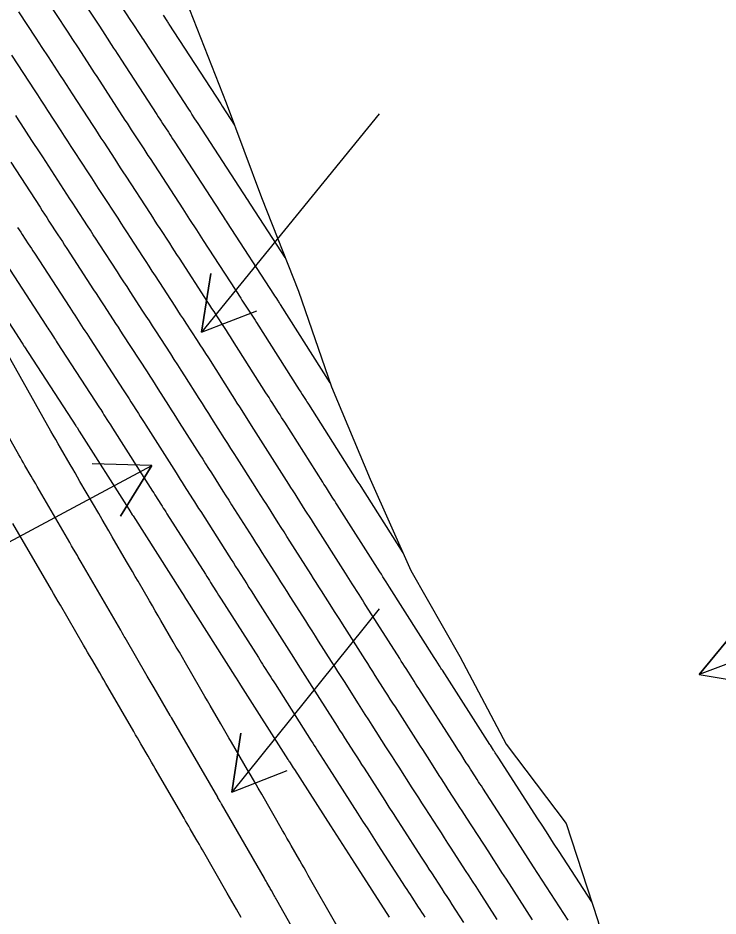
# Model space of a CAD drawing. Extents: x 954385 to 988206, y 1868364 to 1924553.
# Drawn here: x 956670.6 to 956741.3, y 1921687.9 to 1921778.6 of the extents above; entities that cross this region are included whole.
import ezdxf

# ---------------------------------------------------------------- set-up
doc = ezdxf.new("R2010")
doc.units = 0
for name, color, linetype in [('24', 7, 'Continuous'), ('26', 7, 'Continuous'), ('6', 7, 'Continuous'), ('7', 7, 'Continuous')]:
    doc.layers.add(name, color=color, linetype=linetype)

msp = doc.modelspace()

# ---------------------------------------------------------------- linework, layer by layer
at = {"layer": '24'}
msp.add_lwpolyline([(956687.958, 1921779.462), (956691.674, 1921770.012), (956695.233, 1921760.466), (956698.956, 1921751.021), (956702.29, 1921741.337), (956706.221, 1921732.019), (956710.3, 1921722.792), (956715.257, 1921714.101), (956719.936, 1921705.24), (956726.016, 1921697.237), (956729.19, 1921687.456), (956731.846, 1921677.358), (956735.638, 1921667.955), (956739.187, 1921658.403), (956742.737, 1921648.851), (956745.287, 1921638.688), (956748.993, 1921629.233)], dxfattribs=at)
at = {"layer": '26'}
for points in [[(956707.131, 1921768.928), (956689.168, 1921746.876), (956690.124, 1921752.799), (956689.168, 1921746.876), (956694.776, 1921749.01)], [(956657.131, 1921718.928), (956684.143, 1921733.39), (956680.978, 1921728.293), (956684.143, 1921733.39), (956678.146, 1921733.582)], [(956707.131, 1921718.928), (956692.231, 1921700.421), (956693.153, 1921706.349), (956692.231, 1921700.421), (956697.826, 1921702.587)], [(956757.131, 1921718.928), (956739.417, 1921712.281), (956743.228, 1921716.915), (956739.417, 1921712.281), (956745.336, 1921711.298)]]:
    msp.add_lwpolyline(points, dxfattribs=at)
at = {"layer": '6'}
for points in [[(956685.297, 1921778.87), (956685.673, 1921778.294), (956685.727, 1921778.212), (956685.78, 1921778.129), (956685.834, 1921778.047), (956685.887, 1921777.965), (956691.116, 1921769.918), (956691.254, 1921769.706), (956692.506, 1921767.78)], [(956726.203, 1921687.484), (956722.71, 1921692.88), (956722.169, 1921693.716), (956721.628, 1921694.552), (956721.086, 1921695.388), (956720.545, 1921696.225), (956717.574, 1921700.815), (956717.436, 1921701.029), (956717.298, 1921701.242), (956717.159, 1921701.455), (956717.021, 1921701.669), (956716.468, 1921702.523), (956716.33, 1921702.736), (956716.193, 1921702.95), (956716.055, 1921703.164), (956715.918, 1921703.378), (956715.352, 1921704.262), (956715.072, 1921704.699), (956714.792, 1921705.137), (956711.122, 1921710.868), (956710.961, 1921711.121), (956710.799, 1921711.374), (956710.638, 1921711.627), (956710.477, 1921711.879), (956709.834, 1921712.892), (956709.673, 1921713.145), (956709.512, 1921713.398), (956709.351, 1921713.651), (956709.191, 1921713.904), (956705.779, 1921719.269), (956705.606, 1921719.542), (956705.433, 1921719.814), (956705.26, 1921720.086), (956705.087, 1921720.359), (956704.394, 1921721.448), (956704.221, 1921721.721), (956704.048, 1921721.993), (956703.875, 1921722.266), (956703.701, 1921722.538), (956700.48, 1921727.604), (956700.274, 1921727.929), (956700.067, 1921728.254), (956699.861, 1921728.579), (956699.654, 1921728.903), (956698.828, 1921730.202), (956698.622, 1921730.527), (956698.416, 1921730.852), (956698.209, 1921731.177), (956698.003, 1921731.502), (956695.181, 1921735.943), (956694.942, 1921736.319), (956694.703, 1921736.695), (956694.464, 1921737.071), (956694.225, 1921737.447), (956693.269, 1921738.952), (956693.03, 1921739.328), (956692.791, 1921739.705), (956692.552, 1921740.081), (956692.313, 1921740.457), (956689.899, 1921744.258), (956689.619, 1921744.697), (956689.338, 1921745.136), (956689.055, 1921745.574), (956688.772, 1921746.011), (956687.636, 1921747.758), (956687.352, 1921748.195), (956687.068, 1921748.632), (956686.784, 1921749.069), (956686.5, 1921749.506), (956684.518, 1921752.557), (956684.203, 1921753.041), (956683.889, 1921753.525), (956683.574, 1921754.009), (956683.26, 1921754.493), (956682.001, 1921756.429), (956681.687, 1921756.913), (956681.372, 1921757.397), (956681.058, 1921757.881), (956680.743, 1921758.365), (956679.124, 1921760.855), (956678.781, 1921761.384), (956678.437, 1921761.913), (956678.093, 1921762.442), (956677.749, 1921762.971), (956676.361, 1921765.106), (956676.023, 1921765.625), (956675.686, 1921766.145), (956675.348, 1921766.664), (956675.011, 1921767.184), (956673.66, 1921769.262), (956673.323, 1921769.781), (956672.985, 1921770.3), (956672.646, 1921770.819), (956672.308, 1921771.338), (956670.659, 1921773.862), (956670.03, 1921774.825)], [(956702.873, 1921686.859), (956699.961, 1921691.999), (956699.746, 1921692.378), (956699.531, 1921692.756), (956699.315, 1921693.134), (956699.098, 1921693.511), (956698.231, 1921695.02), (956698.014, 1921695.397), (956697.797, 1921695.774), (956697.58, 1921696.151), (956697.363, 1921696.529), (956695.259, 1921700.19), (956694.903, 1921700.81), (956694.546, 1921701.429), (956694.188, 1921702.047), (956693.829, 1921702.665), (956692.212, 1921705.446), (956691.943, 1921705.909), (956691.673, 1921706.372), (956691.404, 1921706.835), (956691.135, 1921707.298), (956690.059, 1921709.151), (956689.789, 1921709.614), (956689.52, 1921710.078), (956689.251, 1921710.541), (956688.983, 1921711.004), (956687.545, 1921713.482), (956687.24, 1921714.006), (956686.935, 1921714.531), (956686.631, 1921715.056), (956686.326, 1921715.58), (956685.074, 1921717.735), (956684.786, 1921718.231), (956684.497, 1921718.728), (956684.209, 1921719.224), (956683.92, 1921719.72), (956682.766, 1921721.705), (956682.478, 1921722.201), (956682.189, 1921722.697), (956681.901, 1921723.193), (956681.612, 1921723.689), (956680.151, 1921726.206), (956679.811, 1921726.791), (956679.471, 1921727.376), (956679.131, 1921727.96), (956678.791, 1921728.545), (956676.901, 1921731.795), (956676.655, 1921732.218), (956676.41, 1921732.641), (956676.164, 1921733.064), (956675.918, 1921733.486), (956674.936, 1921735.178), (956674.691, 1921735.601), (956674.447, 1921736.025), (956674.205, 1921736.45), (956673.965, 1921736.876), (956659.81, 1921762.02)], [(956665.763, 1921753.899), (956671.054, 1921745.757), (956671.133, 1921745.636), (956671.271, 1921745.424), (956671.291, 1921745.393), (956676.488, 1921737.398), (956676.517, 1921737.353), (956676.545, 1921737.309), (956676.574, 1921737.264), (956676.602, 1921737.22), (956676.829, 1921736.862), (956681.838, 1921728.977), (956681.943, 1921728.812), (956682.188, 1921728.426), (956682.258, 1921728.316), (956687.188, 1921720.559), (956687.315, 1921720.359), (956687.569, 1921719.96), (956687.696, 1921719.76), (956692.541, 1921712.137), (956692.686, 1921711.909), (956693.023, 1921711.379), (956693.12, 1921711.227), (956697.893, 1921703.718), (956697.949, 1921703.631), (956698.004, 1921703.545), (956698.059, 1921703.458), (956698.115, 1921703.371), (956698.447, 1921702.852), (956698.558, 1921702.679), (956702.185, 1921697.013), (956702.792, 1921696.067), (956703.399, 1921695.123), (956704.008, 1921694.179), (956704.618, 1921693.235), (956708.142, 1921687.792)]]:
    msp.add_lwpolyline(points, dxfattribs=at)
at = {"layer": '7'}
for points in [[(956697.621, 1921754.407), (956694.186, 1921759.693), (956694.063, 1921759.883), (956693.848, 1921760.214), (956693.818, 1921760.261), (956688.828, 1921767.936), (956688.672, 1921768.175), (956688.516, 1921768.415), (956688.205, 1921768.895), (956688.049, 1921769.135), (956687.893, 1921769.375), (956683.454, 1921776.205), (956683.338, 1921776.385), (956683.221, 1921776.564), (956683.104, 1921776.743), (956682.988, 1921776.922), (956682.286, 1921777.995), (956682.053, 1921778.353), (956678.05, 1921784.482)], [(956675.611, 1921782.732), (956678.862, 1921777.754), (956679.402, 1921776.927), (956680.302, 1921775.549), (956680.482, 1921775.273), (956680.662, 1921774.998), (956680.842, 1921774.722), (956681.021, 1921774.446), (956684.669, 1921768.832), (956684.813, 1921768.61), (956684.958, 1921768.388), (956685.102, 1921768.165), (956685.247, 1921767.943), (956685.825, 1921767.054), (956685.969, 1921766.832), (956686.113, 1921766.61), (956686.258, 1921766.388), (956686.402, 1921766.165), (956690.549, 1921759.787), (956690.752, 1921759.474), (956690.956, 1921759.161), (956691.363, 1921758.535), (956691.464, 1921758.379), (956691.566, 1921758.222), (956691.668, 1921758.066), (956691.769, 1921757.909), (956696.444, 1921750.715), (956696.558, 1921750.539), (956696.673, 1921750.363), (956696.902, 1921750.01), (956696.959, 1921749.922), (956697.016, 1921749.834), (956697.073, 1921749.745), (956697.129, 1921749.657), (956702.143, 1921741.764)], [(956673.173, 1921780.981), (956675.672, 1921777.155), (956676.158, 1921776.41), (956676.645, 1921775.666), (956677.617, 1921774.177), (956677.86, 1921773.804), (956678.103, 1921773.432), (956678.345, 1921773.059), (956678.588, 1921772.687), (956681.445, 1921768.289), (956681.656, 1921767.965), (956681.867, 1921767.64), (956682.078, 1921767.315), (956682.289, 1921766.991), (956683.133, 1921765.693), (956683.344, 1921765.369), (956683.555, 1921765.044), (956683.765, 1921764.72), (956683.976, 1921764.395), (956687.28, 1921759.313), (956687.453, 1921759.047), (956687.626, 1921758.782), (956687.798, 1921758.516), (956687.971, 1921758.25), (956688.662, 1921757.188), (956688.834, 1921756.922), (956689.007, 1921756.657), (956689.18, 1921756.391), (956689.352, 1921756.125), (956693.129, 1921750.312), (956693.262, 1921750.108), (956693.395, 1921749.904), (956693.528, 1921749.699), (956693.661, 1921749.495), (956694.192, 1921748.677), (956694.324, 1921748.473), (956694.456, 1921748.268), (956694.588, 1921748.063), (956694.719, 1921747.857), (956699.043, 1921741.051), (956699.198, 1921740.806), (956699.354, 1921740.561), (956699.665, 1921740.071), (956699.743, 1921739.949), (956699.821, 1921739.826), (956699.898, 1921739.704), (956699.976, 1921739.581), (956704.837, 1921731.932), (956704.976, 1921731.713), (956705.15, 1921731.44), (956705.254, 1921731.276), (956709.505, 1921724.59)], [(956728.583, 1921689.326), (956725.286, 1921694.42), (956724.736, 1921695.269), (956724.186, 1921696.118), (956723.637, 1921696.967), (956723.087, 1921697.816), (956719.188, 1921703.84), (956719.057, 1921704.042), (956718.839, 1921704.38), (956718.795, 1921704.448), (956718.751, 1921704.515), (956718.708, 1921704.583), (956718.664, 1921704.651), (956718.352, 1921705.138), (956718.308, 1921705.207), (956713.496, 1921712.724), (956713.427, 1921712.832), (956713.358, 1921712.939), (956713.29, 1921713.047), (956713.221, 1921713.155), (956712.879, 1921713.694), (956712.673, 1921714.017), (956708.156, 1921721.121), (956707.992, 1921721.38), (956707.828, 1921721.638), (956707.499, 1921722.155), (956707.335, 1921722.413), (956707.171, 1921722.672), (956702.867, 1921729.44), (956702.746, 1921729.63), (956702.626, 1921729.819), (956702.505, 1921730.009), (956702.385, 1921730.199), (956701.902, 1921730.958), (956701.782, 1921731.148), (956701.661, 1921731.337), (956701.541, 1921731.527), (956701.42, 1921731.717), (956697.579, 1921737.762), (956697.42, 1921738.011), (956697.262, 1921738.261), (956697.103, 1921738.51), (956696.945, 1921738.759), (956696.311, 1921739.756), (956696.153, 1921740.006), (956695.995, 1921740.255), (956695.836, 1921740.504), (956695.678, 1921740.754), (956692.309, 1921746.057), (956692.103, 1921746.38), (956691.897, 1921746.702), (956691.69, 1921747.023), (956691.482, 1921747.344), (956690.648, 1921748.627), (956690.44, 1921748.947), (956690.232, 1921749.268), (956690.023, 1921749.589), (956689.815, 1921749.909), (956686.935, 1921754.341), (956686.691, 1921754.716), (956686.448, 1921755.091), (956686.204, 1921755.466), (956685.961, 1921755.841), (956684.986, 1921757.34), (956684.743, 1921757.715), (956684.499, 1921758.089), (956684.255, 1921758.464), (956684.012, 1921758.839), (956681.55, 1921762.625), (956681.273, 1921763.052), (956680.996, 1921763.478), (956680.718, 1921763.905), (956680.441, 1921764.332), (956679.331, 1921766.039), (956679.054, 1921766.466), (956678.776, 1921766.892), (956678.499, 1921767.319), (956678.222, 1921767.746), (956676.155, 1921770.927), (956675.849, 1921771.397), (956675.544, 1921771.866), (956675.238, 1921772.335), (956674.932, 1921772.804), (956673.707, 1921774.68), (956673.094, 1921775.618), (956672.482, 1921776.556), (956670.734, 1921779.231)], [(956722.609, 1921687.518), (956719.962, 1921691.606), (956719.516, 1921692.296), (956719.069, 1921692.986), (956718.622, 1921693.677), (956718.175, 1921694.367), (956715.959, 1921697.791), (956715.727, 1921698.15), (956715.494, 1921698.509), (956715.261, 1921698.869), (956715.029, 1921699.228), (956714.098, 1921700.665), (956713.866, 1921701.025), (956713.634, 1921701.384), (956713.402, 1921701.744), (956713.171, 1921702.105), (956712.218, 1921703.593), (956711.983, 1921703.962), (956711.747, 1921704.33), (956711.511, 1921704.698), (956711.275, 1921705.066), (956708.749, 1921709.013), (956708.495, 1921709.41), (956708.241, 1921709.808), (956707.987, 1921710.206), (956707.734, 1921710.604), (956706.721, 1921712.197), (956706.468, 1921712.596), (956706.215, 1921712.994), (956705.961, 1921713.392), (956705.708, 1921713.79), (956703.402, 1921717.417), (956703.138, 1921717.833), (956702.874, 1921718.248), (956702.61, 1921718.664), (956702.345, 1921719.079), (956701.289, 1921720.742), (956701.025, 1921721.158), (956700.76, 1921721.573), (956700.496, 1921721.989), (956700.232, 1921722.404), (956698.093, 1921725.769), (956697.801, 1921726.228), (956697.508, 1921726.688), (956697.216, 1921727.148), (956696.924, 1921727.608), (956695.755, 1921729.447), (956695.462, 1921729.907), (956695.17, 1921730.367), (956694.878, 1921730.827), (956694.586, 1921731.287), (956692.783, 1921734.123), (956692.463, 1921734.626), (956692.144, 1921735.129), (956691.824, 1921735.632), (956691.505, 1921736.135), (956690.227, 1921738.148), (956689.907, 1921738.651), (956689.587, 1921739.154), (956689.268, 1921739.657), (956688.948, 1921740.16), (956687.483, 1921742.467), (956687.131, 1921743.019), (956686.778, 1921743.57), (956686.424, 1921744.12), (956686.068, 1921744.669), (956684.549, 1921747.006), (956684.227, 1921747.501), (956683.905, 1921747.997), (956683.583, 1921748.492), (956683.261, 1921748.987), (956681.974, 1921750.969), (956681.652, 1921751.464), (956681.33, 1921751.959), (956681.008, 1921752.455), (956680.686, 1921752.95), (956678.837, 1921755.794), (956678.541, 1921756.25), (956678.245, 1921756.705), (956677.949, 1921757.16), (956677.654, 1921757.615), (956676.47, 1921759.436), (956676.174, 1921759.892), (956675.878, 1921760.347), (956675.582, 1921760.802), (956675.286, 1921761.258), (956673.137, 1921764.563), (956672.866, 1921764.98), (956672.595, 1921765.397), (956672.324, 1921765.814), (956672.053, 1921766.232), (956670.968, 1921767.9), (956670.697, 1921768.318), (956670.426, 1921768.735)], [(956669.914, 1921764.02), (956672.869, 1921759.473), (956673.094, 1921759.127), (956673.319, 1921758.781), (956673.544, 1921758.435), (956673.769, 1921758.089), (956674.669, 1921756.705), (956674.894, 1921756.359), (956675.119, 1921756.013), (956675.344, 1921755.666), (956675.569, 1921755.32), (956678.278, 1921751.152), (956678.525, 1921750.773), (956678.771, 1921750.394), (956679.017, 1921750.015), (956679.264, 1921749.636), (956680.249, 1921748.119), (956680.495, 1921747.74), (956680.742, 1921747.361), (956680.988, 1921746.982), (956681.234, 1921746.603), (956683.673, 1921742.851), (956683.947, 1921742.428), (956684.22, 1921742.005), (956684.492, 1921741.58), (956684.763, 1921741.155), (956685.843, 1921739.454), (956686.114, 1921739.029), (956686.384, 1921738.603), (956686.654, 1921738.178), (956686.924, 1921737.753), (956689, 1921734.484), (956689.293, 1921734.024), (956689.585, 1921733.564), (956689.877, 1921733.103), (956690.17, 1921732.643), (956691.34, 1921730.802), (956691.632, 1921730.342), (956691.925, 1921729.882), (956692.217, 1921729.421), (956692.51, 1921728.961), (956694.319, 1921726.115), (956694.634, 1921725.619), (956694.949, 1921725.123), (956695.265, 1921724.627), (956695.58, 1921724.13), (956696.842, 1921722.146), (956697.158, 1921721.649), (956697.473, 1921721.153), (956697.789, 1921720.657), (956698.104, 1921720.161), (956699.664, 1921717.706), (956699.99, 1921717.194), (956700.315, 1921716.683), (956700.64, 1921716.171), (956700.965, 1921715.659), (956702.266, 1921713.613), (956702.591, 1921713.102), (956702.917, 1921712.59), (956703.242, 1921712.079), (956703.567, 1921711.567), (956704.999, 1921709.314), (956705.34, 1921708.778), (956705.682, 1921708.242), (956706.024, 1921707.707), (956706.366, 1921707.172), (956707.759, 1921704.996), (956708.09, 1921704.478), (956708.422, 1921703.96), (956708.753, 1921703.443), (956709.085, 1921702.925), (956710.425, 1921700.832), (956710.75, 1921700.325), (956711.075, 1921699.819), (956711.401, 1921699.313), (956711.728, 1921698.808), (956713.036, 1921696.787), (956713.363, 1921696.282), (956713.691, 1921695.777), (956714.018, 1921695.271), (956714.345, 1921694.766), (956715.805, 1921692.51), (956716.157, 1921691.965), (956716.51, 1921691.421), (956716.862, 1921690.876), (956717.215, 1921690.332), (956719.015, 1921687.551)], [(956701.676, 1921680.858), (956696.782, 1921689.503), (956696.716, 1921689.62), (956696.65, 1921689.736), (956696.584, 1921689.853), (956696.518, 1921689.97), (956696.24, 1921690.459), (956696.181, 1921690.564), (956696.121, 1921690.669), (956696.061, 1921690.773), (956696.001, 1921690.878), (956695.761, 1921691.296), (956695.701, 1921691.401), (956695.641, 1921691.505), (956695.581, 1921691.61), (956695.521, 1921691.714), (956691.2, 1921699.228), (956691.167, 1921699.285), (956691.134, 1921699.341), (956691.102, 1921699.398), (956691.069, 1921699.454), (956690.905, 1921699.736), (956690.839, 1921699.849), (956690.806, 1921699.905), (956686.127, 1921707.959), (956686.091, 1921708.021), (956686.018, 1921708.147), (956684.403, 1921710.927), (956683.703, 1921712.131), (956681.45, 1921716.009), (956681.377, 1921716.135), (956681.304, 1921716.261), (956681.158, 1921716.513), (956681.085, 1921716.639), (956681.011, 1921716.765), (956677.023, 1921723.631), (956676.927, 1921723.796), (956676.831, 1921723.962), (956676.734, 1921724.128), (956676.638, 1921724.294), (956676.252, 1921724.956), (956676.06, 1921725.288), (956675.867, 1921725.619), (956672.582, 1921731.269), (956672.427, 1921731.535), (956672.272, 1921731.802), (956672.117, 1921732.069), (956671.962, 1921732.335), (956671.342, 1921733.402), (956671.188, 1921733.669), (956671.034, 1921733.936), (956670.882, 1921734.204), (956670.73, 1921734.473), (956656.541, 1921759.681)], [(956670.606, 1921757.452), (956670.76, 1921757.216), (956670.914, 1921756.979), (956671.068, 1921756.742), (956671.684, 1921755.794), (956671.838, 1921755.557), (956671.992, 1921755.32), (956672.146, 1921755.083), (956672.3, 1921754.846), (956675.87, 1921749.354), (956676.041, 1921749.091), (956676.212, 1921748.828), (956676.383, 1921748.565), (956676.554, 1921748.302), (956677.237, 1921747.251), (956677.407, 1921746.988), (956677.578, 1921746.725), (956677.749, 1921746.462), (956677.92, 1921746.2), (956681.278, 1921741.033), (956681.47, 1921740.737), (956681.662, 1921740.439), (956681.853, 1921740.142), (956682.043, 1921739.844), (956682.801, 1921738.65), (956682.99, 1921738.351), (956683.18, 1921738.053), (956683.37, 1921737.754), (956683.559, 1921737.456), (956686.613, 1921732.649), (956686.819, 1921732.323), (956687.026, 1921731.998), (956687.233, 1921731.673), (956687.439, 1921731.348), (956688.266, 1921730.047), (956688.472, 1921729.722), (956688.679, 1921729.396), (956688.886, 1921729.071), (956689.093, 1921728.746), (956691.942, 1921724.263), (956692.166, 1921723.91), (956692.391, 1921723.557), (956692.615, 1921723.204), (956692.839, 1921722.851), (956693.737, 1921721.439), (956693.962, 1921721.086), (956694.186, 1921720.733), (956694.41, 1921720.38), (956694.635, 1921720.027), (956697.29, 1921715.849), (956697.523, 1921715.483), (956697.756, 1921715.117), (956697.989, 1921714.75), (956698.222, 1921714.384), (956699.153, 1921712.919), (956699.386, 1921712.553), (956699.619, 1921712.186), (956699.852, 1921711.82), (956700.085, 1921711.454), (956702.631, 1921707.449), (956702.876, 1921707.063), (956703.122, 1921706.677), (956703.369, 1921706.291), (956703.616, 1921705.905), (956704.603, 1921704.362), (956704.85, 1921703.977), (956705.097, 1921703.591), (956705.344, 1921703.205), (956705.591, 1921702.82), (956707.678, 1921699.559), (956708.097, 1921698.906), (956708.517, 1921698.253), (956708.937, 1921697.602), (956709.358, 1921696.95), (956711.371, 1921693.841), (956711.629, 1921693.442), (956711.887, 1921693.044), (956712.145, 1921692.645), (956712.403, 1921692.247), (956713.435, 1921690.652), (956713.693, 1921690.254), (956713.951, 1921689.855), (956714.209, 1921689.457), (956714.467, 1921689.058), (956715.648, 1921687.234)], [(956669.031, 1921754.372), (956673.462, 1921747.556), (956673.558, 1921747.409), (956673.653, 1921747.262), (956673.748, 1921747.116), (956673.843, 1921746.969), (956674.224, 1921746.383), (956674.32, 1921746.236), (956674.415, 1921746.09), (956674.51, 1921745.943), (956674.606, 1921745.796), (956678.883, 1921739.216), (956678.994, 1921739.045), (956679.104, 1921738.874), (956679.213, 1921738.703), (956679.323, 1921738.532), (956679.758, 1921737.845), (956679.976, 1921737.502), (956680.194, 1921737.159), (956684.225, 1921730.813), (956684.346, 1921730.623), (956684.467, 1921730.432), (956684.588, 1921730.242), (956684.709, 1921730.052), (956685.192, 1921729.291), (956685.313, 1921729.101), (956685.434, 1921728.911), (956685.555, 1921728.721), (956685.675, 1921728.531), (956689.565, 1921722.411), (956689.698, 1921722.201), (956689.832, 1921721.992), (956689.965, 1921721.782), (956690.098, 1921721.572), (956690.632, 1921720.733), (956690.765, 1921720.523), (956690.899, 1921720.313), (956691.032, 1921720.103), (956691.165, 1921719.894), (956694.916, 1921713.993), (956695.056, 1921713.772), (956695.197, 1921713.551), (956695.337, 1921713.33), (956695.478, 1921713.109), (956696.04, 1921712.225), (956696.181, 1921712.004), (956696.321, 1921711.783), (956696.462, 1921711.561), (956696.602, 1921711.34), (956700.262, 1921705.584), (956700.412, 1921705.347), (956700.563, 1921705.111), (956700.714, 1921704.874), (956700.865, 1921704.638), (956701.47, 1921703.694), (956701.772, 1921703.221), (956702.074, 1921702.749), (956704.932, 1921698.286), (956705.444, 1921697.487), (956705.958, 1921696.688), (956706.472, 1921695.89), (956706.988, 1921695.093), (956709.756, 1921690.816), (956709.92, 1921690.564), (956710.084, 1921690.311), (956710.247, 1921690.058), (956710.411, 1921689.806), (956711.065, 1921688.795), (956711.228, 1921688.542), (956711.392, 1921688.29), (956711.556, 1921688.037), (956711.719, 1921687.784)], [(956693.171, 1921687.762), (956692.705, 1921688.579), (956692.239, 1921689.396), (956691.771, 1921690.211), (956689.268, 1921694.567), (956689.114, 1921694.836), (956688.959, 1921695.104), (956688.805, 1921695.373), (956688.651, 1921695.642), (956688.032, 1921696.717), (956687.878, 1921696.985), (956687.723, 1921697.254), (956687.567, 1921697.522), (956687.412, 1921697.79), (956684.498, 1921702.8), (956684.318, 1921703.11), (956684.138, 1921703.421), (956683.958, 1921703.731), (956683.777, 1921704.041), (956683.057, 1921705.281), (956682.876, 1921705.591), (956682.696, 1921705.901), (956682.516, 1921706.212), (956682.336, 1921706.522), (956679.715, 1921711.038), (956679.511, 1921711.39), (956679.307, 1921711.741), (956679.103, 1921712.093), (956678.899, 1921712.444), (956678.082, 1921713.849), (956677.878, 1921714.201), (956677.674, 1921714.552), (956677.47, 1921714.903), (956677.265, 1921715.254), (956674.922, 1921719.284), (956674.694, 1921719.675), (956674.466, 1921720.067), (956674.239, 1921720.459), (956674.011, 1921720.85), (956670.134, 1921727.526)]]:
    msp.add_lwpolyline(points, dxfattribs=at)

doc.saveas('drawing.dxf')
